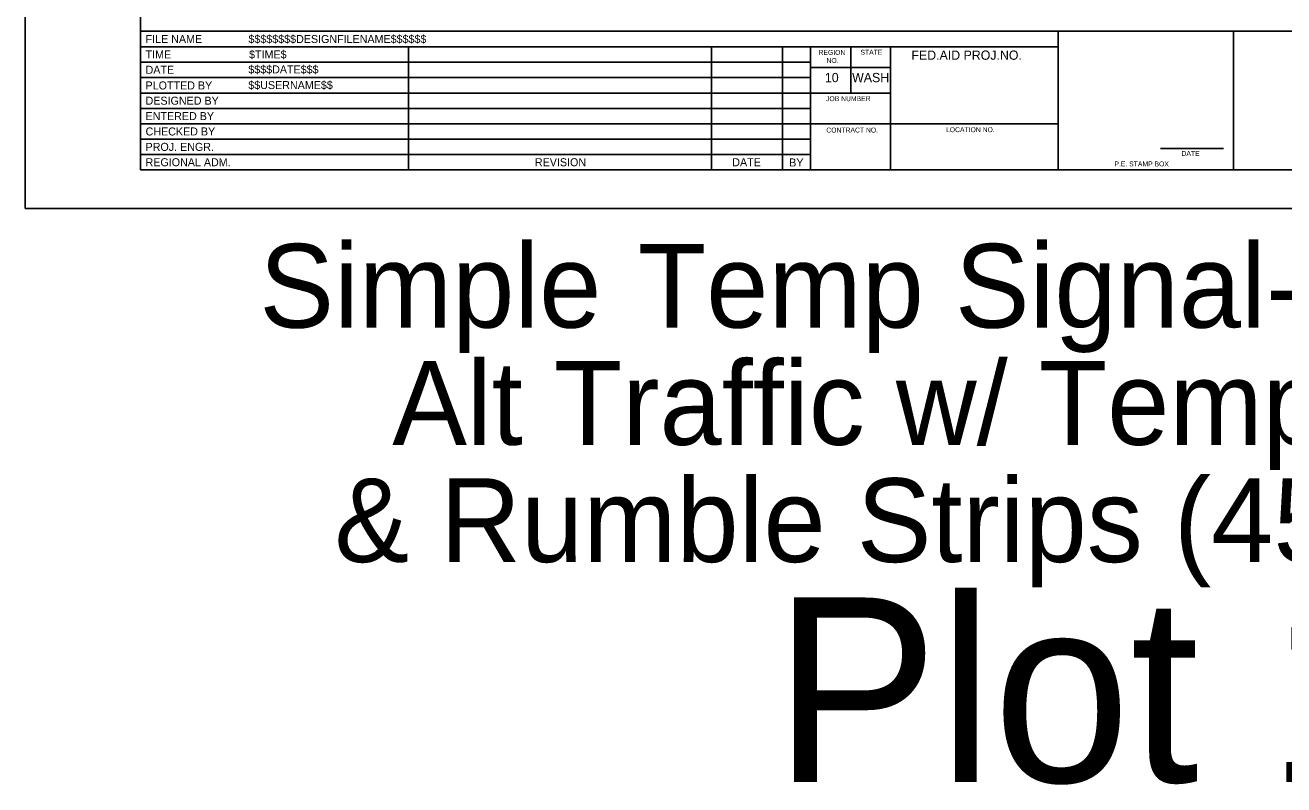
# Model space of a CAD drawing. Extents: x 99977 to 100176, y 99905 to 100011.
# Drawn here: x 99999.06 to 100009.29, y 99995.01 to 100001.18 of the extents above; entities that cross this region are included whole.
import ezdxf

# ---------------------------------------------------------------- set-up
doc = ezdxf.new("R2010")
doc.units = 0
for name, color, linetype in [('SH_GI_PlotLimits', 7, 'Continuous'), ('SH_GI_SheetBorder', 7, 'Continuous'), ('SH_GI_SheetLocationText', 7, 'Continuous'), ('SH_GI_SheetTextInCells', 7, 'Continuous'), ('SH_GI_TitleBlockText', 7, 'Continuous')]:
    doc.layers.add(name, color=color, linetype=linetype)

msp = doc.modelspace()

# ---------------------------------------------------------------- linework, layer by layer
at = {"layer": 'SH_GI_PlotLimits'}
msp.add_lwpolyline([(99999.062, 99999.687), (100016.062, 99999.687), (100016.062, 100010.687), (99999.062, 100010.687)], close=True, dxfattribs=at)
at = {"layer": 'SH_GI_SheetBorder'}
for p, q in [((100000, 100010.375), (100000, 100000)), ((100000, 100001.126), (100015.75, 100001.126)), ((100007.457, 100000), (100007.457, 100001.126)), ((100008.883, 100000), (100008.883, 100001.126)), ((100000, 100001.001), (100007.457, 100001.001)), ((100002.179, 100001.001), (100002.179, 100000)), ((100004.641, 100001.001), (100004.641, 100000)), ((100005.216, 100001.001), (100005.216, 100000)), ((100005.445, 100001.001), (100005.445, 100000)), ((100005.772, 100000.625), (100005.772, 100001.001)), ((100006.096, 100000), (100006.096, 100001.001)), ((100000, 100000.876), (100002.182, 100000.876)), ((100002.182, 100000.876), (100005.447, 100000.876)), ((100006.096, 100000.831), (100005.447, 100000.831)), ((100000, 100000.751), (100002.182, 100000.751)), ((100002.182, 100000.751), (100005.447, 100000.751)), ((100000, 100000.625), (100005.447, 100000.625)), ((100006.096, 100000.625), (100005.447, 100000.625)), ((100000, 100000.5), (100005.447, 100000.5)), ((100000, 100000.375), (100005.447, 100000.375)), ((100007.457, 100000.375), (100005.447, 100000.375)), ((100000, 100000.25), (100005.447, 100000.25)), ((100008.29, 100000.173), (100008.802, 100000.173)), ((100000, 100000.125), (100005.447, 100000.125)), ((100000, 100000), (100015.75, 100000))]:
    msp.add_line(p, q, dxfattribs=at)

# ---------------------------------------------------------------- texts
at = {"layer": 'SH_GI_SheetLocationText'}
for s, height, p in [('Simple', 0.68, (100000.966, 99998.719)), (' Temp Signal-Controlled', 0.68, (100003.789, 99998.719)), ('Alt Traffic w/ Temp Barrier', 0.68, (100002.046, 99997.767)), ('& Rumble Strips (45+ mph)', 0.68, (100001.576, 99996.815)), ('Plot 1', 1.5, (100005.145, 99995.027))]:
    msp.add_text(s, height=height, dxfattribs=at).set_placement(p)
at = {"layer": 'SH_GI_SheetTextInCells'}
for s, height, p in [('FILE NAME', 0.0651, (100000.041, 100001.031)), ('TIME', 0.0651, (100000.041, 100000.906)), ('REGION', 0.04, (100005.51, 100000.935)), ('STATE', 0.04, (100005.851, 100000.936)), ('FED.AID PROJ.NO.', 0.07506, (100006.265, 100000.895)), ('NO.', 0.04, (100005.575, 100000.869)), ('DATE', 0.0651, (100000.041, 100000.781)), ('10', 0.0751, (100005.562, 100000.713)), ('WASH', 0.0751, (100005.783, 100000.713)), ('PLOTTED BY', 0.0651, (100000.041, 100000.654)), ('DESIGNED BY', 0.06505, (100000.041, 100000.53)), ('JOB NUMBER', 0.04, (100005.571, 100000.559)), ('ENTERED BY', 0.0651, (100000.041, 100000.405)), ('CHECKED BY', 0.0651, (100000.041, 100000.28)), ('CONTRACT NO.', 0.04003, (100005.573, 100000.304)), ('LOCATION NO.', 0.04003, (100006.546, 100000.307)), ('PROJ. ENGR.', 0.06505, (100000.041, 100000.155)), ('DATE', 0.04, (100008.46, 100000.114)), ('REGIONAL ADM.', 0.06505, (100000.041, 100000.03)), ('REVISION', 0.0651, (100003.205, 100000.03)), ('DATE', 0.0651, (100004.809, 100000.03)), ('BY', 0.0651, (100005.272, 100000.028)), ('P.E. STAMP BOX', 0.04003, (100007.915, 100000.029))]:
    msp.add_text(s, height=height, dxfattribs=at).set_placement(p)
at = {"layer": 'SH_GI_TitleBlockText'}
for s, height, p in [('$$$$$$$$DESIGNFILENAME$$$$$$', 0.06505, (100000.877, 100001.031)), ('$TIME$', 0.0651, (100000.882, 100000.906)), ('$$$$DATE$$$', 0.06505, (100000.876, 100000.784)), ('$$USERNAME$$', 0.06505, (100000.876, 100000.657))]:
    msp.add_text(s, height=height, dxfattribs=at).set_placement(p)

doc.saveas('drawing.dxf')
